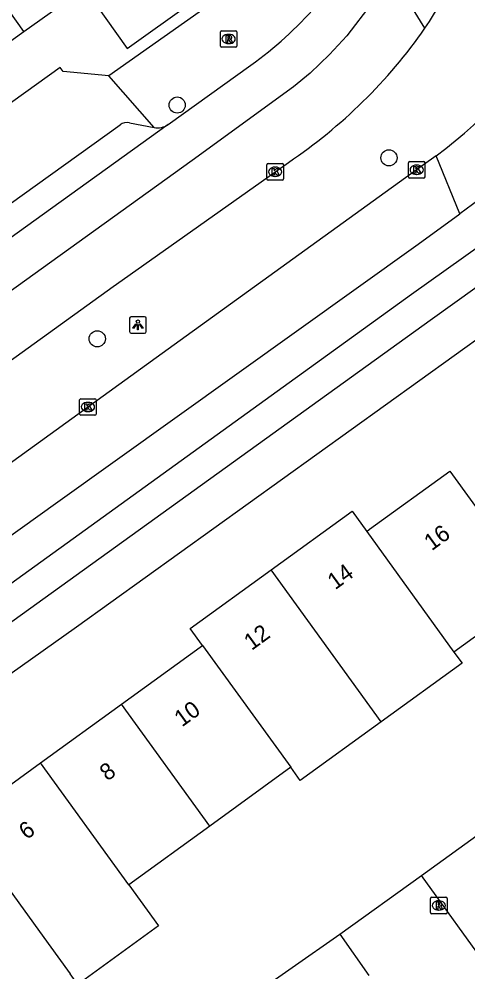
# Model space of a CAD drawing. Extents: x 158461 to 159795, y 387220 to 388672.
# Drawn here: x 159340 to 159367.1, y 387833.8 to 387891.4 of the extents above; entities that cross this region are included whole.
import ezdxf

# ---------------------------------------------------------------- set-up
doc = ezdxf.new("R2010")
doc.units = 0
for name, color, linetype in [('IMGEO_Boom', 7, 'Continuous'), ('IMGEO_Kolk', 7, 'Continuous'), ('IMGEO_Lichtpunt', 7, 'Continuous'), ('IMGEO_Muur', 7, 'Continuous'), ('IMGEO_Pand', 7, 'Continuous'), ('IMGEO_Pand_nummerreeks', 7, 'Continuous'), ('IMGEO_Rijbaan_lokaal_gesloten', 7, 'Continuous'), ('IMGEO_Rijbaan_lokaal_open', 7, 'Continuous'), ('IMGEO_Rioolput', 7, 'Continuous'), ('IMGEO_Voetpad_open', 7, 'Continuous')]:
    doc.layers.add(name, color=color, linetype=linetype)

msp = doc.modelspace()

# ---------------------------------------------------------------- linework, layer by layer
at = {"layer": 'IMGEO_Boom'}
for centre in [(159349.556, 387886.178), (159362.357, 387882.989), (159344.723, 387872.054)]:
    msp.add_circle(centre, 0.489, dxfattribs=at)
at = {"layer": 'IMGEO_Kolk'}
for p, q in [((159354.978, 387881.721), (159354.978, 387882.573)), ((159355.053, 387882.647), (159355.905, 387882.647)), ((159355.466, 387882.427), (159355.491, 387882.427)), ((159355.979, 387882.573), (159355.979, 387881.721)), ((159363.536, 387881.841), (159363.536, 387882.693)), ((159363.611, 387882.767), (159364.463, 387882.767)), ((159364.024, 387882.547), (159364.049, 387882.547)), ((159364.537, 387882.693), (159364.537, 387881.841)), ((159355.489, 387881.867), (159355.464, 387881.867)), ((159364.463, 387881.767), (159363.611, 387881.767)), ((159364.047, 387881.987), (159364.022, 387881.987)), ((159355.905, 387881.647), (159355.053, 387881.647)), ((159343.658, 387867.509), (159343.658, 387868.361)), ((159343.733, 387868.435), (159344.585, 387868.435)), ((159344.146, 387868.215), (159344.171, 387868.215)), ((159344.659, 387868.361), (159344.659, 387867.509)), ((159344.585, 387867.435), (159343.733, 387867.435)), ((159344.169, 387867.655), (159344.144, 387867.655))]:
    msp.add_line(p, q, dxfattribs=at)
for points in [[(159354.978, 387881.721), (159354.978, 387882.573)], [(159355.053, 387882.647), (159355.905, 387882.647)], [(159355.299, 387882.347), (159355.422, 387882.347), (159355.422, 387882.196), (159355.552, 387882.347), (159355.716, 387882.347), (159355.57, 387882.196), (159355.723, 387881.947), (159355.571, 387881.947), (159355.486, 387882.111), (159355.422, 387882.044), (159355.422, 387881.947), (159355.299, 387881.947), (159355.299, 387882.347)], [(159355.979, 387882.573), (159355.979, 387881.721)], [(159363.536, 387881.841), (159363.536, 387882.693)], [(159363.611, 387882.767), (159364.463, 387882.767)], [(159363.857, 387882.467), (159363.98, 387882.467), (159363.98, 387882.316), (159364.11, 387882.467), (159364.274, 387882.467), (159364.128, 387882.316), (159364.281, 387882.067), (159364.129, 387882.067), (159364.044, 387882.231), (159363.98, 387882.164), (159363.98, 387882.067), (159363.857, 387882.067), (159363.857, 387882.467)], [(159364.537, 387882.693), (159364.537, 387881.841)], [(159364.463, 387881.767), (159363.611, 387881.767)], [(159355.905, 387881.647), (159355.053, 387881.647)], [(159343.658, 387867.509), (159343.658, 387868.361)], [(159343.733, 387868.435), (159344.585, 387868.435)], [(159343.979, 387868.135), (159344.102, 387868.135), (159344.102, 387867.984), (159344.232, 387868.135), (159344.396, 387868.135), (159344.25, 387867.984), (159344.403, 387867.735), (159344.251, 387867.735), (159344.166, 387867.899), (159344.102, 387867.832), (159344.102, 387867.735), (159343.979, 387867.735), (159343.979, 387868.135)], [(159344.659, 387868.361), (159344.659, 387867.509)], [(159344.585, 387867.435), (159343.733, 387867.435)]]:
    msp.add_lwpolyline(points, dxfattribs=at)
for centre, start, end in [((159355.055, 387882.571), 91.55205, 178.44795), ((159355.055, 387882.571), 91.55205, 178.44795), ((159355.903, 387882.571), 1.55205, 88.44795), ((159355.903, 387882.571), 1.55205, 88.44795), ((159363.613, 387882.691), 91.55205, 178.44795), ((159363.613, 387882.691), 91.55205, 178.44795), ((159364.461, 387882.691), 1.55205, 88.44795), ((159364.461, 387882.691), 1.55205, 88.44795), ((159355.055, 387881.723), 181.55205, 268.44795), ((159355.055, 387881.723), 181.55205, 268.44795), ((159355.903, 387881.723), 271.55205, 358.44795), ((159355.903, 387881.723), 271.55205, 358.44795), ((159363.613, 387881.843), 181.55205, 268.44795), ((159363.613, 387881.843), 181.55205, 268.44795), ((159364.461, 387881.843), 271.55205, 358.44795), ((159364.461, 387881.843), 271.55205, 358.44795), ((159343.735, 387868.359), 91.55205, 178.44795), ((159343.735, 387868.359), 91.55205, 178.44795), ((159344.583, 387868.359), 1.55205, 88.44795), ((159344.583, 387868.359), 1.55205, 88.44795), ((159343.735, 387867.511), 181.55205, 268.44795), ((159343.735, 387867.511), 181.55205, 268.44795), ((159344.583, 387867.511), 271.55205, 358.44795), ((159344.583, 387867.511), 271.55205, 358.44795)]:
    msp.add_arc(centre, 0.0765, start, end, dxfattribs=at)
for centre, major_axis, ratio, start_param, end_param in [((159355.465, 387882.147), (-0.387, 0.002), 0.722429, 4.712389, 7.853982), ((159355.49, 387882.147), (-0.39, 0.002), 0.717154, 1.570796, 4.712389), ((159364.023, 387882.267), (-0.387, 0.002), 0.722429, 4.712389, 7.853982), ((159364.048, 387882.267), (-0.39, 0.002), 0.717154, 1.570796, 4.712389), ((159344.145, 387867.935), (-0.387, 0.002), 0.722429, 4.712389, 7.853982), ((159344.17, 387867.935), (-0.39, 0.002), 0.717154, 1.570796, 4.712389)]:
    msp.add_ellipse(centre, major_axis=major_axis, ratio=ratio, start_param=start_param, end_param=end_param, dxfattribs=at)
at = {"layer": 'IMGEO_Lichtpunt'}
for p, q in [((159346.682, 387873.295), (159346.682, 387872.488)), ((159346.682, 387873.295), (159346.682, 387872.488)), ((159347.584, 387873.39), (159346.776, 387873.39)), ((159347.584, 387873.39), (159346.776, 387873.39)), ((159347.678, 387872.488), (159347.678, 387873.295)), ((159347.678, 387872.488), (159347.678, 387873.295)), ((159346.776, 387872.394), (159347.584, 387872.394)), ((159346.776, 387872.394), (159347.584, 387872.394))]:
    msp.add_line(p, q, dxfattribs=at)
for points in [[(159347.056, 387872.959), (159347.095, 387872.931), (159346.907, 387872.669), (159346.869, 387872.696), (159347.056, 387872.959)], [(159347.158, 387872.911), (159347.205, 387872.911), (159347.205, 387872.589), (159347.158, 387872.589), (159347.158, 387872.911)], [(159347.268, 387872.931), (159347.306, 387872.958), (159347.493, 387872.696), (159347.454, 387872.668), (159347.268, 387872.931)]]:
    msp.add_lwpolyline(points, dxfattribs=at)
msp.add_circle((159347.181, 387873.093), 0.0994, dxfattribs=at)
for centre, start, end in [((159346.776, 387873.295), 90, 180), ((159346.776, 387873.295), 90, 180), ((159347.584, 387873.295), 0, 90), ((159347.584, 387873.295), 0, 90), ((159346.776, 387872.488), 180, 270), ((159346.776, 387872.488), 180, 270), ((159347.584, 387872.488), 270, 0), ((159347.584, 387872.488), 270, 360)]:
    msp.add_arc(centre, 0.0946, start, end, dxfattribs=at)
at = {"layer": 'IMGEO_Muur'}
msp.add_lwpolyline([(159359.394, 387836.085), (159364.324, 387839.623)], dxfattribs=at)
at = {"layer": 'IMGEO_Pand'}
for points in [[(159340.285, 387890.623), (159343.946, 387893.235), (159346.541, 387889.598), (159350.406, 387892.357), (159343.526, 387901.999), (159347.61, 387904.96)], [(159340.285, 387890.623), (159337.698, 387894.247), (159341.395, 387896.886), (159338.555, 387900.864), (159337.764, 387900.294)], [(159336.748, 387888.098), (159340.285, 387890.623)], [(159361.012, 387860.419), (159361.188, 387860.546), (159366.037, 387864.062), (159368.972, 387860.014), (159371.323, 387856.772), (159366.289, 387853.121)], [(159355.236, 387858.102), (159360.124, 387861.647), (159361.012, 387860.419)], [(159361.012, 387860.419), (159366.289, 387853.121)], [(159351.088, 387853.525), (159350.342, 387854.553), (159355.236, 387858.102)], [(159361.897, 387848.918), (159360.522, 387850.814), (159355.236, 387858.102)], [(159346.194, 387849.977), (159350.947, 387853.423), (159351.088, 387853.525)], [(159351.088, 387853.525), (159356.427, 387846.163)], [(159366.289, 387853.121), (159366.777, 387852.447), (159361.897, 387848.918)], [(159341.3, 387846.428), (159346.194, 387849.977)], [(159351.533, 387842.614), (159346.194, 387849.977)], [(159361.897, 387848.918), (159356.998, 387845.375), (159356.427, 387846.163)], [(159336.407, 387842.88), (159341.3, 387846.428)], [(159346.639, 387839.066), (159341.3, 387846.428)], [(159356.427, 387846.163), (159351.533, 387842.614)], [(159336.407, 387842.88), (159341.746, 387835.518), (159343.076, 387833.684)], [(159351.533, 387842.614), (159346.639, 387839.066)], [(159364.324, 387839.623), (159368.253, 387842.463)], [(159372.377, 387836.754), (159368.449, 387833.915), (159364.324, 387839.623)], [(159346.639, 387839.066), (159348.432, 387836.593), (159343.54, 387833.045), (159343.076, 387833.684)], [(159355.369, 387829.558), (159353.625, 387832.053), (159359.394, 387836.085)], [(159359.394, 387836.085), (159361.138, 387833.59)]]:
    msp.add_lwpolyline(points, dxfattribs=at)
at = {"layer": 'IMGEO_Rijbaan_lokaal_gesloten'}
for points in [[(159362.464, 387894.175), (159362.457, 387894.163), (159361.328, 387892.332), (159359.814, 387890.367), (159358.762, 387889.229), (159357.6, 387888.103), (159356.584, 387887.282), (159350.468, 387882.827), (159305.218, 387850.303), (159292.142, 387840.964), (159262.355, 387819.579), (159234.134, 387799.313), (159220.483, 387789.45), (159216.18, 387787.175), (159211.29, 387784.59), (159210.462, 387784.13)], [(159364.535, 387890.821), (159362.464, 387894.175)], [(159377.059, 387892.042), (159375.997, 387889.772), (159374.789, 387887.682), (159373.528, 387885.989), (159372.343, 387884.569), (159371.202, 387883.387), (159369.737, 387882.001), (159368.55, 387881.013), (159366.64, 387879.613)], [(159349.008, 387884.995), (159354.012, 387888.584)], [(159349.008, 387884.995), (159340.384, 387878.806), (159323.96, 387866.983), (159316.35, 387861.572)], [(159365.212, 387883.114), (159364.452, 387882.566), (159348.638, 387871.164), (159338.642, 387863.956), (159318.123, 387849.269)], [(159366.64, 387879.613), (159365.212, 387883.114)], [(159315.195, 387853.239), (159345.676, 387875.205), (159345.894, 387875.362), (159356.28, 387882.717)], [(159214.645, 387768.545), (159219.859, 387773.204), (159221.438, 387774.616), (159225.716, 387778.318), (159230.826, 387782.182), (159243.853, 387791.543), (159266.445, 387807.778), (159283.029, 387819.662), (159301.822, 387833.141), (159320.964, 387846.898), (159342.201, 387862.095), (159364.131, 387877.774), (159366.64, 387879.613)], [(159321.2, 387844.081), (159363.719, 387874.745), (159367.911, 387877.741), (159369.081, 387878.578), (159369.918, 387879.202)]]:
    msp.add_lwpolyline(points, dxfattribs=at)
for centre, radius, start, end in [((159338.521, 387908.091), 31.225, 326.42096, 354.69688), ((159349.933, 387903.976), 25.859, 306.21726, 357.32595), ((159340.497, 387907.421), 23.184, 305.65836, 332.03094), ((159338.718, 387908.862), 31.496, 303.88912, 325.05318)]:
    msp.add_arc(centre, radius, start, end, dxfattribs=at)
at = {"layer": 'IMGEO_Rijbaan_lokaal_open'}
msp.add_lwpolyline([(159359.394, 387836.085), (159364.324, 387839.623)], dxfattribs=at)
at = {"layer": 'IMGEO_Rioolput'}
for p, q in [((159352.164, 387889.744), (159352.164, 387890.596)), ((159352.239, 387890.67), (159353.091, 387890.67)), ((159352.652, 387890.45), (159352.677, 387890.45)), ((159353.165, 387890.596), (159353.165, 387889.744)), ((159352.675, 387889.89), (159352.65, 387889.89)), ((159353.091, 387889.67), (159352.239, 387889.67)), ((159364.871, 387837.39), (159364.871, 387838.242)), ((159364.946, 387838.316), (159365.798, 387838.316)), ((159365.359, 387838.096), (159365.384, 387838.096)), ((159365.872, 387838.242), (159365.872, 387837.39)), ((159365.382, 387837.536), (159365.357, 387837.536)), ((159365.798, 387837.316), (159364.946, 387837.316))]:
    msp.add_line(p, q, dxfattribs=at)
for points in [[(159352.164, 387889.744), (159352.164, 387890.596)], [(159352.239, 387890.67), (159353.091, 387890.67)], [(159352.753, 387890.368), (159352.501, 387890.37), (159352.501, 387889.97)], [(159353.165, 387890.596), (159353.165, 387889.744)], [(159352.501, 387889.97), (159352.625, 387889.97), (159352.625, 387890.132), (159352.636, 387890.132)], [(159352.679, 387890.289), (159352.625, 387890.289), (159352.625, 387890.208)], [(159352.625, 387890.208), (159352.677, 387890.208)], [(159352.683, 387890.103), (159352.754, 387889.97), (159352.894, 387889.97), (159352.829, 387890.096)], [(159353.091, 387889.67), (159352.239, 387889.67)], [(159364.871, 387837.39), (159364.871, 387838.242)], [(159364.946, 387838.316), (159365.798, 387838.316)], [(159365.46, 387838.014), (159365.208, 387838.016), (159365.208, 387837.616)], [(159365.872, 387838.242), (159365.872, 387837.39)], [(159365.208, 387837.616), (159365.332, 387837.616), (159365.332, 387837.778), (159365.343, 387837.778)], [(159365.386, 387837.935), (159365.332, 387837.935), (159365.332, 387837.854)], [(159365.332, 387837.854), (159365.384, 387837.854)], [(159365.39, 387837.749), (159365.461, 387837.616), (159365.601, 387837.616), (159365.536, 387837.742)], [(159365.798, 387837.316), (159364.946, 387837.316)]]:
    msp.add_lwpolyline(points, dxfattribs=at)
for centre, radius, start, end in [((159352.241, 387890.594), 0.0765, 91.55205, 178.44795), ((159352.241, 387890.594), 0.0765, 91.55205, 178.44795), ((159352.752, 387890.258), 0.109, 350.36119, 89.41601), ((159353.089, 387890.594), 0.0765, 1.55205, 88.44795), ((159353.089, 387890.594), 0.0765, 1.55205, 88.44795), ((159352.635, 387890.079), 0.0533, 26.02933, 88.69889), ((159352.661, 387890.397), 0.19, 274.7715, 282.96867), ((159352.685, 387890.193), 0.0964, 77.00612, 93.18647), ((159352.699, 387890.25), 0.0378, 276.66336, 79.67722), ((159352.75, 387890.258), 0.112, 277.58423, 350.98172), ((159352.734, 387890.043), 0.108, 29.51342, 73.79051), ((159352.241, 387889.746), 0.0765, 181.55205, 268.44795), ((159352.241, 387889.746), 0.0765, 181.55205, 268.44795), ((159353.089, 387889.746), 0.0765, 271.55205, 358.44795), ((159353.089, 387889.746), 0.0765, 271.55205, 358.44795), ((159364.948, 387838.24), 0.0765, 91.55205, 178.44795), ((159364.948, 387838.24), 0.0765, 91.55205, 178.44795), ((159365.459, 387837.904), 0.109, 350.36119, 89.41601), ((159365.796, 387838.24), 0.0765, 1.55205, 88.44795), ((159365.796, 387838.24), 0.0765, 1.55205, 88.44795), ((159364.948, 387837.392), 0.0765, 181.55205, 268.44795), ((159364.948, 387837.392), 0.0765, 181.55205, 268.44795), ((159365.342, 387837.725), 0.0533, 26.02933, 88.69889), ((159365.368, 387838.043), 0.19, 274.7715, 282.96867), ((159365.392, 387837.839), 0.0964, 77.00612, 93.18647), ((159365.406, 387837.896), 0.0378, 276.66336, 79.67722), ((159365.457, 387837.904), 0.112, 277.58423, 350.98172), ((159365.441, 387837.689), 0.108, 29.51342, 73.79051), ((159365.796, 387837.392), 0.0765, 271.55205, 358.44795), ((159365.796, 387837.392), 0.0765, 271.55205, 358.44795)]:
    msp.add_arc(centre, radius, start, end, dxfattribs=at)
for centre, major_axis, ratio, start_param, end_param in [((159352.651, 387890.17), (-0.387, 0.002), 0.722429, 4.712389, 7.853982), ((159352.676, 387890.17), (-0.39, 0.002), 0.717154, 1.570796, 4.712389), ((159365.358, 387837.816), (-0.387, 0.002), 0.722429, 4.712389, 7.853982), ((159365.383, 387837.816), (-0.39, 0.002), 0.717154, 1.570796, 4.712389)]:
    msp.add_ellipse(centre, major_axis=major_axis, ratio=ratio, start_param=start_param, end_param=end_param, dxfattribs=at)
at = {"layer": 'IMGEO_Voetpad_open'}
for points in [[(159398.194, 387891.213), (159395.14, 387891.714), (159370.46, 387874.004), (159343.471, 387854.637), (159322.539, 387839.791)], [(159351.232, 387892.034), (159345.422, 387887.937)], [(159345.422, 387887.937), (159342.662, 387888.21), (159342.48, 387888.439), (159334.531, 387882.749), (159334.693, 387882.49), (159334.17, 387879.897), (159320.241, 387869.91), (159306.71, 387860.208), (159294.669, 387851.575)], [(159348.157, 387884.824), (159345.422, 387887.937)], [(159317.505, 387864.44), (159322.981, 387868.349), (159339.403, 387880.171), (159346.104, 387884.979)], [(159346.682, 387885.106), (159348.157, 387884.824)], [(159369.046, 387876.159), (159364.854, 387873.162), (159324.412, 387844.065)]]:
    msp.add_lwpolyline(points, dxfattribs=at)
for centre, radius, start, end in [((159346.541, 387884.37), 0.749, 79.13088, 125.6537), ((159348.373, 387885.953), 1.149, 259.17041, 303.55302)]:
    msp.add_arc(centre, radius, start, end, dxfattribs=at)

# ---------------------------------------------------------------- texts
at = {"layer": 'IMGEO_Pand_nummerreeks'}
for s, rotation, p in [('16', 35.94737, (159364.943, 387859.216)), ('14', 35.94737, (159359.104, 387856.855)), ('12', 35.94737, (159354.054, 387853.193)), ('10', 35.94737, (159349.84, 387848.568)), ('8', 35.94475, (159345.331, 387845.299)), ('6', 35.94475, (159340.446, 387841.758))]:
    msp.add_text(s, height=1, rotation=rotation, dxfattribs=at).set_placement(p)

doc.saveas('drawing.dxf')
